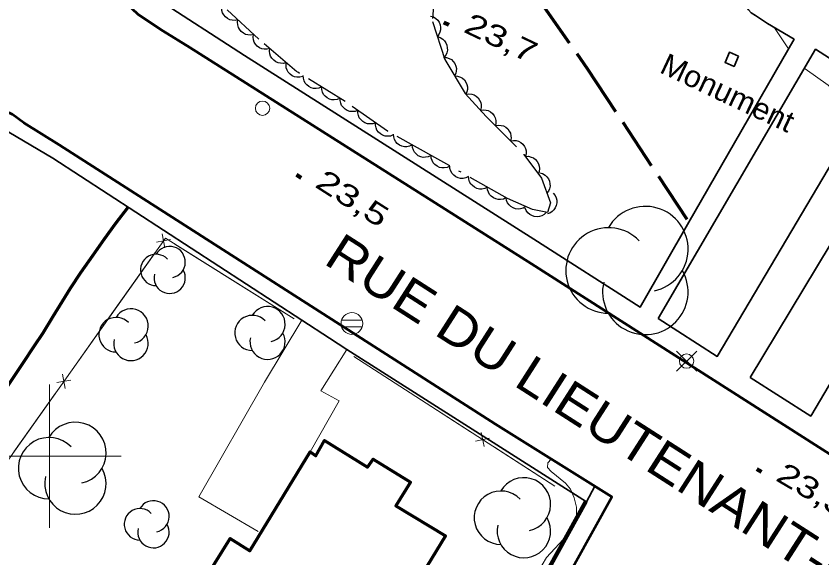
# Model space of a CAD drawing. Extents: x 356765 to 358572, y 5103174 to 5104650.
# Drawn here: x 357897.7 to 357953.8, y 5103492.9 to 5103530.6 of the extents above; entities that cross this region are included whole.
import ezdxf

# ---------------------------------------------------------------- set-up
doc = ezdxf.new("R2010")
doc.units = 0
doc.header["$LTSCALE"] = 0.6
doc.linetypes.add('DOT_DASHED', pattern=[7.7, 5, -1.2, 0.3, -1.2])
doc.linetypes.add('LONG_DASHED', pattern=[7.5, 6, -1.5])
for name, color, linetype, lineweight in [('19', 7, 'Continuous', 13), ('2', 7, 'Continuous', 13), ('21', 7, 'Continuous', 53), ('22', 7, 'Continuous', 35), ('3', 7, 'Continuous', 140), ('31', 7, 'Continuous', 70), ('36', 7, 'Continuous', 13), ('37', 7, 'Continuous', 13), ('39', 7, 'Continuous', 35), ('44', 7, 'Continuous', 25), ('61', 7, 'Continuous', 13)]:
    doc.layers.add(name, color=color, linetype=linetype, lineweight=lineweight)

msp = doc.modelspace()

# ---------------------------------------------------------------- linework, layer by layer
at = {"layer": '19'}
for points in [[(357917.59, 5103509.46), (357914.99, 5103505.14), (357910.41, 5103497.17), (357914.54, 5103494.75)], [(357918.16, 5103500.3), (357920.17, 5103503.84), (357918.9, 5103504.55), (357920.72, 5103507.43)]]:
    msp.add_lwpolyline(points, dxfattribs=at)
at = {"layer": '2'}
msp.add_line((357951.48, 5103528.37), (357950.51, 5103529.83), dxfattribs=at)
for points in [[(357956.39, 5103523.64), (357956.13, 5103523.87), (357954.24, 5103525.83), (357952.63, 5103526.96), (357952.59, 5103527)], [(357934.95, 5103499.8), (357934.72, 5103499.54), (357934.7, 5103499.21), (357934.95, 5103498.92), (357935.94, 5103498.12), (357936.29, 5103497.69), (357936.54, 5103497.09), (357936.7, 5103496.45), (357936.71, 5103495.8), (357936.53, 5103495.33), (357936.09, 5103494.51), (357934.62, 5103492.95), (357933.72, 5103491.42)]]:
    msp.add_lwpolyline(points, dxfattribs=at)
at = {"layer": '21'}
for points in [[(357965.78, 5103599.68), (357906.39, 5103538.83), (357905.22, 5103537.69), (357904.42, 5103536.57), (357904.05, 5103535.66), (357903.75, 5103534.9), (357903.78, 5103533.97), (357903.94, 5103533.3), (357904.38, 5103532.49), (357905.28, 5103531.61), (357906.18, 5103530.76), (357907.89, 5103529.62), (357909.79, 5103528.46), (357933.58, 5103513.38), (357961.16, 5103495.79)], [(357889.92, 5103410.22), (357900.23, 5103428.34), (357911.54, 5103448.19), (357925.11, 5103471.79), (357939.18, 5103497.16), (357931.06, 5103502.23), (357900.69, 5103521.67), (357898.22, 5103523.21), (357897.42, 5103523.8), (357895.64, 5103524.63), (357894.85, 5103524.86), (357894.02, 5103524.82), (357893.26, 5103524.76), (357892.44, 5103524.57), (357891.53, 5103524.24), (357890.55, 5103523.8), (357889.35, 5103522.72), (357887.95, 5103521.34), (357886.05, 5103519.59), (357883.29, 5103516.97), (357878.74, 5103512.69), (357873.46, 5103507.82), (357864.07, 5103498.91), (357852.75, 5103488.42)]]:
    msp.add_lwpolyline(points, dxfattribs=at)
at = {"layer": '22'}
for points in [[(357923.39, 5103553.13), (357912.02, 5103541.34), (357906.27, 5103535.45), (357905.54, 5103534.11), (357905.89, 5103533.18), (357907.34, 5103531.96), (357913.58, 5103527.9), (357933.74, 5103515.12), (357941.15, 5103510.38), (357944.54, 5103516.29), (357951.86, 5103529.03), (357950.01, 5103530.13), (357949.17, 5103530.68), (357948.88, 5103530.88), (357948.68, 5103531.08), (357948.56, 5103531.28), (357948.56, 5103531.3), (357948.56, 5103531.59), (357948.64, 5103532), (357948.76, 5103532.23), (357948.91, 5103532.51), (357950.71, 5103535.47)], [(357942.4, 5103509.58), (357953.36, 5103528.33), (357957.57, 5103525.63), (357946.51, 5103506.95)], [(357948.81, 5103505.48), (357960.02, 5103524.07), (357964.17, 5103521.62), (357953.02, 5103502.79)]]:
    msp.add_lwpolyline(points, close=True, dxfattribs=at)
at = {"layer": '22', "linetype": 'LONG_DASHED', "lineweight": 70}
for points in [[(357934.14, 5103531.72), (357937.45, 5103527), (357944.54, 5103516.29)], [(357889.01, 5103492.83), (357889.64, 5103493.74), (357890.36, 5103494.87), (357891.08, 5103495.95), (357891.77, 5103496.93), (357892.33, 5103497.8), (357893.08, 5103498.87), (357893.81, 5103499.91), (357894.54, 5103501.01), (357895.28, 5103502.15), (357895.99, 5103503.24), (357896.72, 5103504.32), (357897.44, 5103505.38), (357898.18, 5103506.5), (357898.94, 5103507.66), (357899.56, 5103508.59), (357900.25, 5103509.71), (357900.92, 5103510.79), (357901.47, 5103511.7), (357902.19, 5103512.79), (357903.03, 5103513.97), (357903.84, 5103515.13), (357904.63, 5103516.23), (357905.48, 5103517.34)]]:
    msp.add_lwpolyline(points, dxfattribs=at)
at = {"layer": '22'}
msp.add_lwpolyline([(357937.99, 5103497.9), (357937.4, 5103496.83), (357920.72, 5103507.43), (357919.51, 5103508.21), (357917.59, 5103509.46), (357900.24, 5103520.76), (357897.17, 5103522.57), (357895.57, 5103523.54), (357894.34, 5103523.96), (357892.93, 5103523.97), (357891.19, 5103523.12), (357881.53, 5103514.44), (357862.23, 5103496.13), (357846.59, 5103481.45), (357846.69, 5103480.61)], dxfattribs=at)
at = {"layer": '3'}
for p, q in [((357927.46, 5103530.2), (357927.82, 5103530.03)), ((357917.2, 5103519.58), (357917.54, 5103519.37)), ((357949.26, 5103499.1), (357949.6, 5103498.9))]:
    msp.add_line(p, q, dxfattribs=at)
at = {"layer": '31'}
msp.add_lwpolyline([(357915.33, 5103485.44), (357909.39, 5103489.12), (357912.6, 5103494.26), (357913.97, 5103493.4), (357918.16, 5103500.3), (357918.56, 5103500.03), (357919.15, 5103501.08), (357922.15, 5103499.24), (357922.55, 5103499.79), (357925.15, 5103498.18), (357924.12, 5103496.55), (357927.59, 5103494.46), (357922.38, 5103485.9), (357920.57, 5103487.01), (357919.42, 5103485.13), (357916.32, 5103487.05), (357915.33, 5103485.44)], close=True, dxfattribs=at)
at = {"layer": '36'}
for p, q in [((357921.79, 5103509.46), (357920.34, 5103509.46)), ((357920.34, 5103509), (357921.79, 5103509)), ((357945.08, 5103505.91), (357943.67, 5103507.32)), ((357943.67, 5103505.91), (357945.08, 5103507.32))]:
    msp.add_line(p, q, dxfattribs=at)
for centre, radius in [((357914.8438, 5103524.2271), 0.5), ((357921.0719, 5103509.2375), 0.7588), ((357944.3768, 5103506.6174), 0.5)]:
    msp.add_circle(centre, radius, dxfattribs=at)
at = {"layer": '37'}
for p, q in [((357908.03, 5103514.5), (357907.86, 5103515.49)), ((357908.44, 5103515.08), (357907.45, 5103514.91)), ((357908.73, 5103514.77), (357912.97, 5103512.11)), ((357904.47, 5103510.1), (357907.37, 5103514.18)), ((357912.97, 5103512.11), (357917.05, 5103509.55)), ((357901.58, 5103506.02), (357904.47, 5103510.1)), ((357935.2, 5103497.9), (357921.21, 5103506.95)), ((357925.12, 5103504.42), (357921.21, 5103506.95)), ((357901.09, 5103504.71), (357900.92, 5103505.7)), ((357901.49, 5103505.29), (357900.51, 5103505.12)), ((357897.53, 5103500.31), (357900.42, 5103504.39)), ((357929.32, 5103501.7), (357925.12, 5103504.42)), ((357930.65, 5103501.26), (357929.67, 5103501.05)), ((357930.06, 5103501.65), (357930.27, 5103500.67)), ((357935.2, 5103497.9), (357931, 5103500.62))]:
    msp.add_line(p, q, dxfattribs=at)
at = {"layer": '37', "lineweight": 90}
msp.add_line((357918.85, 5103463.63), (357937.37, 5103496.84), dxfattribs=at)
at = {"layer": '37'}
msp.add_lwpolyline([(357894.16, 5103482.4), (357888.05, 5103486.96), (357908.08, 5103515.18), (357917.05, 5103509.55)], dxfattribs=at)
at = {"layer": '39'}
msp.add_lwpolyline([(357947.99, 5103527.85), (357947.36, 5103528.12), (357947.06, 5103527.41), (357947.69, 5103527.14), (357947.99, 5103527.85)], close=True, dxfattribs=at)
at = {"layer": '44', "linetype": 'DOT_DASHED'}
msp.add_lwpolyline([(357926.89, 5103533.46), (357926.67, 5103530.26), (357927.54, 5103527.62), (357928.96, 5103525.26), (357930.42, 5103523.66), (357933.05, 5103521.01), (357934.28, 5103519.35), (357934.89, 5103517.64), (357934.7, 5103516.96), (357933.64, 5103517.17), (357931.91, 5103517.94), (357926.84, 5103520.79), (357923.55, 5103522.64), (357920.59, 5103524.7), (357917.24, 5103526.77), (357914.59, 5103529.04), (357911.87, 5103531.55)], dxfattribs=at)
at = {"layer": '44'}
for points in [[(357913.13, 5103530.39), (357912.93, 5103530.34), (357912.72, 5103530.35), (357912.56, 5103530.39), (357912.4, 5103530.47), (357912.26, 5103530.58), (357912.14, 5103530.73), (357912.06, 5103530.87), (357912.01, 5103531.04), (357912, 5103531.23), (357912.03, 5103531.41)], [(357914.23, 5103529.37), (357914.03, 5103529.32), (357913.82, 5103529.34), (357913.66, 5103529.37), (357913.51, 5103529.45), (357913.36, 5103529.56), (357913.24, 5103529.72), (357913.16, 5103529.85), (357913.12, 5103530.03), (357913.1, 5103530.21), (357913.13, 5103530.39)], [(357926.55, 5103530.63), (357926.75, 5103530.58), (357926.92, 5103530.47), (357927.05, 5103530.36), (357927.14, 5103530.21), (357927.21, 5103530.04), (357927.24, 5103529.85), (357927.25, 5103529.69), (357927.2, 5103529.52), (357927.13, 5103529.35), (357927.02, 5103529.21)], [(357915.36, 5103528.38), (357915.16, 5103528.33), (357914.95, 5103528.33), (357914.79, 5103528.36), (357914.63, 5103528.44), (357914.48, 5103528.54), (357914.36, 5103528.69), (357914.27, 5103528.83), (357914.22, 5103528.99), (357914.2, 5103529.18), (357914.22, 5103529.36)], [(357927.02, 5103529.21), (357927.22, 5103529.15), (357927.39, 5103529.04), (357927.51, 5103528.93), (357927.61, 5103528.79), (357927.68, 5103528.62), (357927.71, 5103528.43), (357927.72, 5103528.26), (357927.67, 5103528.09), (357927.6, 5103527.93), (357927.49, 5103527.78)], [(357916.5, 5103527.41), (357916.3, 5103527.35), (357916.09, 5103527.36), (357915.93, 5103527.38), (357915.77, 5103527.46), (357915.62, 5103527.57), (357915.5, 5103527.71), (357915.41, 5103527.85), (357915.36, 5103528.02), (357915.34, 5103528.2), (357915.36, 5103528.38)], [(357927.45, 5103527.77), (357927.66, 5103527.76), (357927.85, 5103527.69), (357928, 5103527.61), (357928.12, 5103527.49), (357928.23, 5103527.34), (357928.3, 5103527.16), (357928.35, 5103527), (357928.34, 5103526.83), (357928.3, 5103526.65), (357928.22, 5103526.48)], [(357917.64, 5103526.43), (357917.44, 5103526.38), (357917.23, 5103526.38), (357917.07, 5103526.41), (357916.91, 5103526.48), (357916.76, 5103526.59), (357916.64, 5103526.74), (357916.55, 5103526.87), (357916.5, 5103527.04), (357916.48, 5103527.23), (357916.5, 5103527.41)], [(357918.96, 5103525.71), (357918.77, 5103525.62), (357918.57, 5103525.6), (357918.4, 5103525.6), (357918.23, 5103525.65), (357918.07, 5103525.73), (357917.93, 5103525.86), (357917.82, 5103525.98), (357917.74, 5103526.14), (357917.69, 5103526.32), (357917.68, 5103526.5)], [(357928.22, 5103526.48), (357928.43, 5103526.47), (357928.62, 5103526.4), (357928.77, 5103526.32), (357928.9, 5103526.2), (357929.01, 5103526.05), (357929.08, 5103525.87), (357929.12, 5103525.72), (357929.11, 5103525.54), (357929.07, 5103525.36), (357929, 5103525.2)], [(357920.24, 5103524.92), (357920.05, 5103524.83), (357919.84, 5103524.81), (357919.68, 5103524.81), (357919.51, 5103524.86), (357919.35, 5103524.94), (357919.2, 5103525.07), (357919.09, 5103525.19), (357919.02, 5103525.35), (357918.97, 5103525.53), (357918.96, 5103525.71)], [(357921.48, 5103524.08), (357921.29, 5103524.01), (357921.08, 5103523.99), (357920.92, 5103524), (357920.75, 5103524.06), (357920.59, 5103524.15), (357920.46, 5103524.29), (357920.35, 5103524.41), (357920.29, 5103524.58), (357920.25, 5103524.76), (357920.25, 5103524.94)], [(357929.01, 5103525.21), (357929.22, 5103525.24), (357929.42, 5103525.21), (357929.58, 5103525.16), (357929.72, 5103525.06), (357929.86, 5103524.94), (357929.96, 5103524.78), (357930.04, 5103524.63), (357930.06, 5103524.46), (357930.06, 5103524.27), (357930.02, 5103524.1)], [(357922.71, 5103523.22), (357922.52, 5103523.15), (357922.31, 5103523.13), (357922.15, 5103523.14), (357921.98, 5103523.2), (357921.82, 5103523.3), (357921.69, 5103523.43), (357921.58, 5103523.56), (357921.52, 5103523.72), (357921.48, 5103523.9), (357921.48, 5103524.08)], [(357930, 5103524.08), (357930.21, 5103524.12), (357930.41, 5103524.1), (357930.57, 5103524.06), (357930.72, 5103523.97), (357930.86, 5103523.85), (357930.97, 5103523.69), (357931.05, 5103523.55), (357931.09, 5103523.38), (357931.09, 5103523.19), (357931.06, 5103523.02)], [(357923.94, 5103522.37), (357923.75, 5103522.29), (357923.54, 5103522.28), (357923.38, 5103522.29), (357923.21, 5103522.35), (357923.05, 5103522.44), (357922.92, 5103522.57), (357922.81, 5103522.7), (357922.75, 5103522.86), (357922.71, 5103523.04), (357922.71, 5103523.22)], [(357931.06, 5103523.02), (357931.26, 5103523.05), (357931.47, 5103523.03), (357931.63, 5103522.99), (357931.78, 5103522.9), (357931.92, 5103522.78), (357932.03, 5103522.63), (357932.11, 5103522.49), (357932.14, 5103522.31), (357932.15, 5103522.13), (357932.12, 5103521.95)], [(357925.27, 5103521.67), (357925.09, 5103521.58), (357924.89, 5103521.54), (357924.72, 5103521.54), (357924.55, 5103521.58), (357924.38, 5103521.66), (357924.23, 5103521.78), (357924.12, 5103521.89), (357924.04, 5103522.05), (357923.98, 5103522.23), (357923.97, 5103522.41)], [(357932.12, 5103521.95), (357932.32, 5103521.99), (357932.52, 5103521.97), (357932.68, 5103521.93), (357932.84, 5103521.84), (357932.98, 5103521.72), (357933.09, 5103521.56), (357933.17, 5103521.42), (357933.2, 5103521.25), (357933.21, 5103521.06), (357933.17, 5103520.89)], [(357926.58, 5103520.94), (357926.39, 5103520.84), (357926.19, 5103520.81), (357926.03, 5103520.8), (357925.86, 5103520.85), (357925.69, 5103520.92), (357925.54, 5103521.04), (357925.43, 5103521.16), (357925.35, 5103521.31), (357925.29, 5103521.49), (357925.27, 5103521.67)], [(357927.89, 5103520.2), (357927.7, 5103520.11), (357927.5, 5103520.07), (357927.34, 5103520.07), (357927.17, 5103520.11), (357927, 5103520.19), (357926.85, 5103520.31), (357926.73, 5103520.42), (357926.65, 5103520.58), (357926.6, 5103520.76), (357926.58, 5103520.94)], [(357933.15, 5103520.87), (357933.36, 5103520.88), (357933.56, 5103520.83), (357933.71, 5103520.77), (357933.85, 5103520.66), (357933.97, 5103520.52), (357934.06, 5103520.35), (357934.12, 5103520.19), (357934.13, 5103520.02), (357934.11, 5103519.83), (357934.05, 5103519.66)], [(357929.2, 5103519.47), (357929.01, 5103519.37), (357928.81, 5103519.34), (357928.64, 5103519.33), (357928.47, 5103519.38), (357928.31, 5103519.45), (357928.16, 5103519.57), (357928.04, 5103519.69), (357927.96, 5103519.84), (357927.9, 5103520.02), (357927.89, 5103520.2)], [(357934.15, 5103519.72), (357934.35, 5103519.67), (357934.52, 5103519.56), (357934.65, 5103519.46), (357934.75, 5103519.31), (357934.83, 5103519.14), (357934.86, 5103518.96), (357934.87, 5103518.79), (357934.83, 5103518.62), (357934.76, 5103518.45), (357934.65, 5103518.31)], [(357930.5, 5103518.73), (357930.32, 5103518.64), (357930.12, 5103518.6), (357929.95, 5103518.6), (357929.78, 5103518.64), (357929.61, 5103518.72), (357929.46, 5103518.84), (357929.35, 5103518.95), (357929.27, 5103519.11), (357929.21, 5103519.29), (357929.2, 5103519.47)], [(357931.81, 5103518), (357931.62, 5103517.9), (357931.42, 5103517.87), (357931.26, 5103517.86), (357931.09, 5103517.91), (357930.92, 5103517.98), (357930.77, 5103518.1), (357930.66, 5103518.22), (357930.58, 5103518.37), (357930.52, 5103518.55), (357930.5, 5103518.73)], [(357935.08, 5103518.32), (357935.22, 5103518.16), (357935.3, 5103517.98), (357935.34, 5103517.82), (357935.34, 5103517.64), (357935.3, 5103517.46), (357935.22, 5103517.29), (357935.14, 5103517.15), (357935.01, 5103517.03), (357934.85, 5103516.93), (357934.68, 5103516.88)], [(357933.18, 5103517.38), (357933, 5103517.27), (357932.8, 5103517.21), (357932.64, 5103517.19), (357932.47, 5103517.22), (357932.29, 5103517.28), (357932.13, 5103517.39), (357932.01, 5103517.49), (357931.91, 5103517.64), (357931.84, 5103517.81), (357931.81, 5103517.99)], [(357934.61, 5103516.98), (357934.47, 5103516.83), (357934.29, 5103516.74), (357934.13, 5103516.68), (357933.96, 5103516.67), (357933.77, 5103516.69), (357933.59, 5103516.76), (357933.45, 5103516.83), (357933.32, 5103516.95), (357933.21, 5103517.1), (357933.14, 5103517.27)]]:
    msp.add_lwpolyline(points, dxfattribs=at)
for centre, radius, start, end in [((357941.5036, 5103514.4164), 2.9775, 282.26917, 149.72626), ((357938.943, 5103512.9276), 2.9775, 44.11537, 269.80396), ((357908.376, 5103513.5107), 1.0917, 282.26917, 149.72626), ((357907.4371, 5103512.9648), 1.0917, 44.11537, 269.80396), ((357908.376, 5103512.4189), 1.0917, 166.93686, 29.62122), ((357941.5036, 5103511.4389), 2.9775, 166.93686, 29.62122), ((357905.6826, 5103509.059), 1.2033, 282.26917, 149.72626), ((357915.192, 5103509.1908), 1.2259, 282.26917, 149.72626), ((357904.6478, 5103508.4573), 1.2033, 44.11537, 269.80396), ((357914.1377, 5103508.5778), 1.2259, 44.11537, 269.80396), ((357915.192, 5103507.9649), 1.2259, 166.93686, 29.62122), ((357905.6826, 5103507.8557), 1.2033, 166.93686, 29.62122), ((357901.8132, 5103500.2279), 2.1386, 282.26917, 149.72626), ((357899.974, 5103499.1586), 2.1386, 44.11537, 269.80396), ((357901.8132, 5103498.0893), 2.1386, 166.93686, 29.62122), ((357933.0469, 5103496.6423), 1.8601, 282.26917, 149.72626), ((357931.4472, 5103495.7122), 1.8601, 44.11537, 269.80396), ((357907.2469, 5103495.8018), 1.0939, 282.26917, 149.72626), ((357906.3061, 5103495.2548), 1.0939, 44.11537, 269.80396), ((357933.0469, 5103494.7822), 1.8601, 166.93686, 29.62122), ((357907.2469, 5103494.7079), 1.0939, 166.93686, 29.62122)]:
    msp.add_arc(centre, radius, start, end, dxfattribs=at)
at = {"layer": '61'}
for p, q in [((357900, 5103495), (357900, 5103505)), ((357895, 5103500), (357905, 5103500))]:
    msp.add_line(p, q, dxfattribs=at)

# ---------------------------------------------------------------- texts
at = {"layer": '21', "width": 1.1}
msp.add_text('RUE DU LIEUTENANT-GOUVERNEUR-PAUL-COMTOIS', height=2.6, rotation=327.329, dxfattribs=at).set_placement((357919.02, 5103513.45))
at = {"layer": '3'}
for s, rotation, width, p in [('23,7   ', 334.619, 1.35, (357928.76, 5103529.57)), ('23,5   ', 327.485, 1.4, (357918.41, 5103518.79)), ('23,3   ', 329.456, 1.35, (357950.5, 5103498.35))]:
    msp.add_text(s, height=1.5, rotation=rotation, dxfattribs=dict(at, width=width)).set_placement(p)
at = {"layer": '39', "width": 1.05}
msp.add_text('Monument', height=1.5, rotation=334.72, dxfattribs=at).set_placement((357942.42, 5103526.75))

doc.saveas('drawing.dxf')
